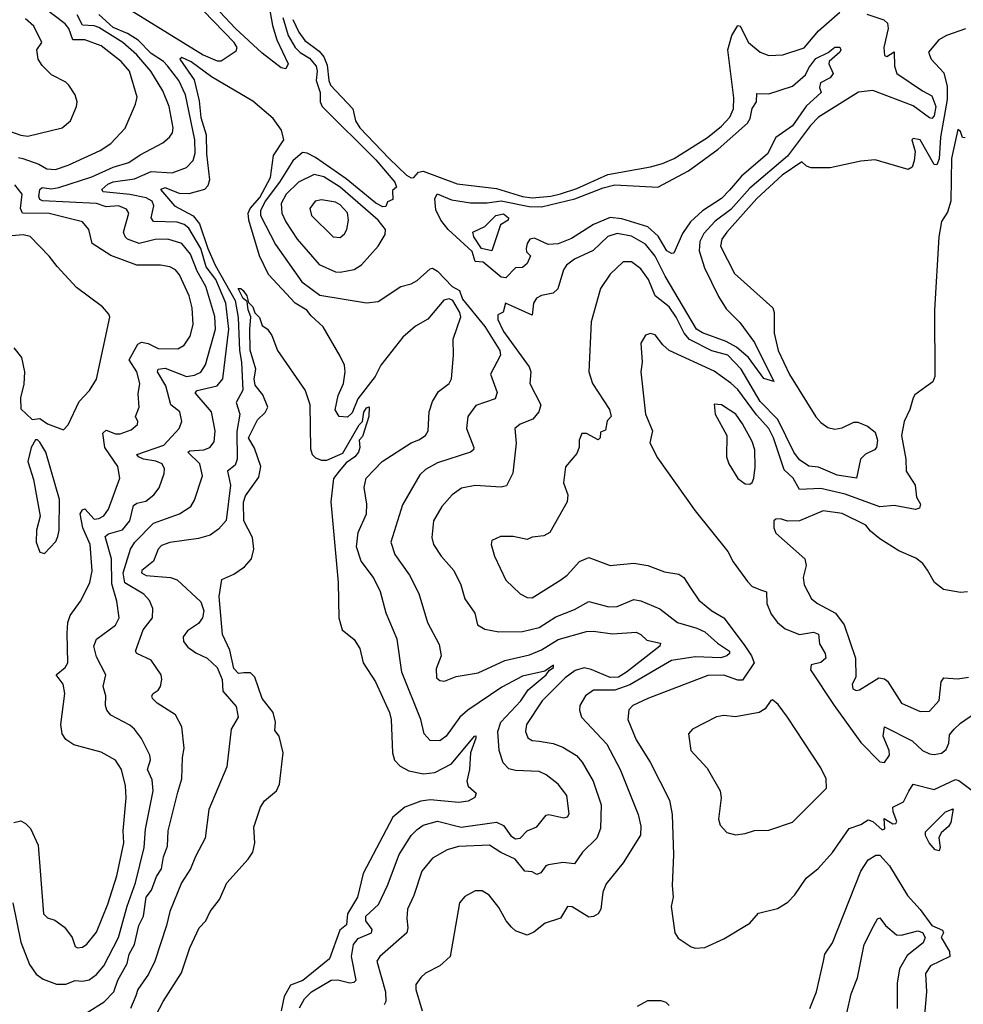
# Model space of a CAD drawing. Extents: x 1552033 to 1694788, y 811965 to 917215.
# Tile 305 of 632: x 1610320 to 1614307, y 899522 to 903682. Entities that reach past the tile are written whole.
import ezdxf

# ---------------------------------------------------------------- set-up
doc = ezdxf.new("R2010")
doc.units = 0

msp = doc.modelspace()

# ---------------------------------------------------------------- linework, layer by layer
at = {"layer": '0CON20XD'}
for points in [[(1610625, 903824.3), (1611095, 903534), (1611155, 903507.5), (1611171.7, 903508.3), (1611235, 903550), (1611238.6, 903565), (1611226.8, 903585), (1611053.7, 903765)], [(1611359.2, 903825), (1611387.7, 903657.7), (1611407.4, 903597.4), (1611455, 903496), (1611445, 903473.9)], [(1610315, 903099.7), (1610334.1, 903095.9), (1610401.6, 903071.6), (1610435, 903051.8), (1610471.2, 903048.8), (1610525, 903066.9), (1610660.7, 903129.3), (1610705, 903158.7), (1610766.1, 903223.9), (1610810, 903325), (1610816.4, 903355), (1610783.8, 903465), (1610748.3, 903505), (1610665, 903571.5), (1610595, 903596.5), (1610545, 903596.5), (1610528.2, 903645), (1610512.6, 903665), (1610425, 903730)], [(1610245, 903222.2), (1610325, 903194.5), (1610355, 903190), (1610500, 903225), (1610534.2, 903255), (1610560.8, 903315), (1610562.5, 903335), (1610554.3, 903364.3), (1610528, 903405), (1610515, 903417.5), (1610455, 903448.6), (1610415, 903488.6), (1610397.8, 903515), (1610391.9, 903555), (1610414, 903585), (1610380, 903655), (1610344.3, 903685)], [(1610290.8, 899950.8), (1610324.6, 899785), (1610361.2, 899691.2), (1610389.9, 899649.9), (1610419, 899629), (1610475, 899607.9), (1610515, 899607.1), (1610555, 899623.2), (1610585, 899620.3), (1610613.9, 899626.1), (1610645, 899648.8), (1610675, 899684.6), (1610737, 899805), (1610773.6, 899936.4), (1610808.9, 900035), (1610846.1, 900185), (1610852.3, 900262.2), (1610883.8, 900425), (1610880.6, 900470.6), (1610860, 900515), (1610872.3, 900555), (1610870, 900575), (1610834.4, 900645), (1610805, 900684.3), (1610785, 900701.1), (1610705, 900743.3), (1610688.5, 900765), (1610682.9, 900785), (1610683.9, 900825), (1610673.2, 900865), (1610684.6, 900915), (1610645, 900990), (1610633.1, 901035), (1610645.3, 901064.7), (1610725, 901123.8), (1610741.1, 901155), (1610730, 901225), (1610708.9, 901298.9), (1610708.3, 901405), (1610680.9, 901499.1), (1610695, 901510.2), (1610755, 901526.8), (1610785.7, 901565), (1610800.5, 901629.5), (1610815, 901639.3), (1610852.6, 901647.4), (1610886.4, 901675), (1610908.8, 901705), (1610930.9, 901765), (1610932.5, 901785), (1610921.9, 901805), (1610895, 901816.6), (1610843.1, 901825), (1610822.5, 901835), (1610815.7, 901845), (1610928.8, 901885), (1610993.5, 901955), (1611005.5, 901985), (1610997.5, 902025), (1610958.9, 902055), (1610937.8, 902135), (1610902.7, 902195), (1610904.6, 902205), (1610935, 902209.8), (1611025, 902174.3), (1611059.4, 902180.6), (1611085, 902193.4), (1611105.6, 902224.4), (1611148.2, 902375), (1611145, 902428.6), (1611106.4, 902555), (1611070, 902619.9), (1611042, 902692), (1611005, 902736.5), (1610945.8, 902754.3), (1610892.8, 902752.8), (1610825, 902736.2), (1610775.9, 902755), (1610765.2, 902765.2), (1610758.6, 902785), (1610781.8, 902865), (1610771.4, 902881.4), (1610737.1, 902895), (1610685, 902891), (1610645, 902906.1), (1610417.1, 902917.1), (1610405, 902922.9), (1610401.3, 902935), (1610404.8, 902965.2), (1610415, 902973.1), (1610455, 902967.5), (1610485, 902972.5), (1610625, 903017.8), (1610715, 903058.3), (1610781.3, 903078.7), (1610828.7, 903111.3), (1610925, 903161.1), (1610953.1, 903185), (1610965.9, 903204.1), (1610968, 903225), (1610952.4, 903315), (1610925, 903382.1), (1610873.8, 903465), (1610815, 903533.3), (1610756.3, 903585), (1610655, 903648.5), (1610635, 903655.5), (1610585, 903658.2), (1610562.9, 903702.9)], [(1610988.9, 900418.9), (1611004.7, 900475), (1611008, 900565), (1611015.4, 900605), (1611005.4, 900695), (1610979.1, 900745), (1610901.5, 900795), (1610881.9, 900815), (1610878.6, 900825), (1610884.2, 900835), (1610905, 900849.2), (1610915.6, 900865), (1610921.1, 900895), (1610917.5, 900915), (1610875, 900976.5), (1610815, 901004.5), (1610810, 901015), (1610842, 901105), (1610880.9, 901155), (1610882.3, 901195), (1610868.3, 901228.3), (1610844.6, 901255), (1610765, 901303), (1610757.9, 901345), (1610787.8, 901445), (1610806.8, 901475), (1610885, 901554.7), (1610995.6, 901594.4), (1611042.7, 901625), (1611058.2, 901651.8), (1611093.1, 901755), (1611081.4, 901805), (1611031.1, 901855), (1611038.8, 901861.2), (1611098.6, 901865), (1611123.8, 901875), (1611141.9, 901898.1), (1611145.9, 901945), (1611130, 902025), (1611061.1, 902105), (1611070, 902115), (1611155.1, 902134.9), (1611179.2, 902165), (1611203.9, 902375), (1611190.9, 902485), (1611148.5, 902585), (1611108.4, 902638.4), (1611085, 902715.9), (1611035, 902801.1), (1611015, 902816.3), (1610985, 902826.2), (1610885, 902829.6), (1610875.9, 902845), (1610887.2, 902895), (1610879.3, 902915), (1610855, 902929.1), (1610785, 902943.4), (1610672.9, 902955), (1610666.8, 902965), (1610692.5, 902987.5), (1610715, 902996.3), (1610805, 903010), (1610875, 903040.8), (1610965, 903035.3), (1611025, 903057.5), (1611053.2, 903086.8), (1611061.5, 903118.5), (1611059.7, 903175), (1611020.7, 903365), (1610992.3, 903425), (1610945, 903487), (1610927.7, 903505), (1610875, 903538.8), (1610821, 903595), (1610775, 903623.6), (1610715, 903649), (1610655, 903704.1)], [(1611445, 903473.9), (1611425, 903478.9), (1611345, 903540), (1611232.1, 903645), (1611165.2, 903715)], [(1611431.5, 903691.5), (1611455.1, 903615), (1611484.1, 903564.1), (1611505, 903542.8), (1611545, 903519.3), (1611573, 903485), (1611577.2, 903465), (1611572.8, 903425), (1611589.7, 903375), (1611590, 903335), (1611598.6, 903315), (1611825, 903090), (1611905.5, 902995), (1611912.5, 902975), (1611895, 902960), (1611897.1, 902922.9), (1611875, 902912.5), (1611867.3, 902892.7), (1611855, 902891.9), (1611825, 902907.5), (1611699.3, 903009.3), (1611570, 903100), (1611535, 903118.5), (1611515, 903120.3), (1611474.3, 903085), (1611418.1, 902995), (1611357.3, 902915), (1611337, 902875), (1611337.6, 902855), (1611401.6, 902731.6), (1611512.2, 902575), (1611587.9, 902517.9), (1611785, 902486.5), (1611835, 902491.4), (1611930, 902555), (1611975, 902566.5), (1612000.2, 902579.8), (1612055, 902630), (1612065, 902632.1), (1612085, 902619.5), (1612147.9, 902555), (1612178.3, 902538.3), (1612191.3, 902501.3), (1612285, 902385.2), (1612349.6, 902285), (1612352.2, 902265), (1612310, 902185), (1612337.2, 902107.2), (1612329.9, 902080.1), (1612247.9, 902052.1), (1612214.4, 902005), (1612208.5, 901955), (1612239.4, 901875), (1612238, 901865), (1612225.3, 901854.7), (1612085, 901809.4), (1612035, 901782.1), (1612010.6, 901759.4), (1611938.1, 901631.9), (1611887.8, 901475), (1611905, 901422.5), (1611966.9, 901335), (1612007.4, 901257.4), (1612043.5, 901135), (1612093, 901043), (1612101.1, 900995), (1612079.7, 900940.3), (1612081.1, 900901.1), (1612095, 900890), (1612115, 900888.1), (1612165, 900907.8), (1612256.9, 900923.1), (1612370.8, 900975), (1612475, 900998.8), (1612525, 901020.5), (1612595, 901064.1), (1612715, 901097.6), (1612745, 901099.3), (1612825, 901087), (1612925, 901094.2), (1612945, 901085.3), (1612970.6, 901060.6), (1613027.6, 901047.6), (1613024.5, 901035), (1612884.2, 900925), (1612850, 900905), (1612815, 900903), (1612735, 900937.5), (1612705, 900943.4), (1612667.1, 900932.9), (1612625, 900901.6), (1612527.3, 900805), (1612461.2, 900705), (1612457.3, 900675), (1612467.8, 900647.8), (1612485, 900636.7), (1612515, 900634.6), (1612575, 900623.6), (1612615, 900608.8), (1612672.9, 900572.9), (1612696.7, 900545), (1612742.8, 900465), (1612777.2, 900365), (1612774.6, 900265), (1612758.8, 900225), (1612697.9, 900165), (1612665, 900115.7), (1612615, 900120.9), (1612555, 900111.9), (1612543.1, 900106.9), (1612522.3, 900077.7), (1612505, 900071.5), (1612485, 900081.5), (1612455, 900085.6), (1612413.5, 900135), (1612353.4, 900163.4), (1612305, 900194.7), (1612175, 900189.2), (1612127.1, 900175), (1612065, 900140), (1612018.8, 900085), (1611985, 899982), (1611958.5, 899925), (1611955.5, 899885), (1611960.8, 899845), (1611956.2, 899825), (1611842.2, 899725), (1611828.8, 899705), (1611865.8, 899575), (1611867.1, 899535), (1611860.2, 899519.8)], [(1611475, 903682.9), (1611499.3, 903629.3), (1611524.6, 903594.6), (1611585, 903549.2), (1611605.1, 903525.1), (1611619.3, 903489.3), (1611625.9, 903425), (1611633.4, 903405), (1611727.4, 903305), (1611738.9, 903255), (1611756.9, 903225), (1611882, 903095), (1611955, 903025.3), (1611975, 903013.3), (1611985.3, 903014.7), (1612005, 903037.9), (1612025, 903041.4), (1612168.4, 902988.4), (1612335, 902968.5), (1612445, 902935.1), (1612485, 902930.1), (1612565, 902936.8), (1612605, 902946.2), (1612675, 902969.5), (1612805, 903027.6), (1612985, 903060.7), (1613036.2, 903073.8), (1613085, 903095.2), (1613226, 903184), (1613285, 903231.9), (1613320.4, 903269.6), (1613336.2, 903305), (1613338.2, 903351.8), (1613312.6, 903555), (1613328.9, 903615), (1613355, 903657.9), (1613365.2, 903655.2), (1613399.1, 903585), (1613449.4, 903545), (1613485, 903531.1), (1613545, 903534.1), (1613635, 903562.8), (1613695, 903635.3), (1613785.9, 903714.1)], [(1613900, 903705), (1613971.6, 903681.6), (1613987.2, 903667.2), (1613989.8, 903645), (1613972.3, 903565), (1613975, 903530), (1613985, 903526.2), (1614015.9, 903545.9), (1614016.4, 903485), (1614026, 903455), (1614135, 903381.1), (1614175, 903360.9), (1614191.9, 903315), (1614185, 903276.4), (1614175, 903264.7), (1614165, 903266.7), (1614095, 903318.7), (1613925, 903382.5), (1613865, 903375.7), (1613695, 903269.8), (1613661.1, 903235), (1613565, 903106.1), (1613405, 902970.2), (1613325, 902880.5), (1613259.6, 902830.4), (1613211.5, 902778.5), (1613194.4, 902745), (1613191.3, 902705), (1613213.2, 902633.2), (1613272.5, 902512.5), (1613305, 902460.9), (1613363, 902403), (1613425, 902317.8), (1613506.4, 902153.6), (1613465, 902166.2), (1613399.8, 902255), (1613349.1, 902299.1), (1613305, 902322.6), (1613205, 902358.9), (1613180.3, 902375), (1613048.1, 902598.1), (1613005, 902683.1), (1612964.3, 902734.3), (1612905, 902768.1), (1612845, 902779.3), (1612805, 902766.7), (1612742.8, 902707.2), (1612665, 902670.4), (1612631.4, 902645), (1612618.5, 902625), (1612594.7, 902545.3), (1612575, 902526.7), (1612525, 902517.3), (1612504.2, 902505), (1612491.9, 902485), (1612485.7, 902434.3), (1612372.5, 902485), (1612363.3, 902446.7), (1612340, 902435), (1612340, 902415), (1612365, 902364.6), (1612472.5, 902215), (1612479.5, 902195), (1612475.5, 902145), (1612522.7, 902055), (1612513.6, 902025), (1612488.9, 901995), (1612435, 901973.3), (1612412.9, 901955), (1612417.4, 901892.6), (1612403.4, 901766.6), (1612376.9, 901713.1), (1612355, 901706.9), (1612244.6, 901714.6), (1612187.2, 901702.8), (1612147.1, 901675), (1612104.2, 901625.8), (1612068.8, 901565), (1612061.8, 901495), (1612068.5, 901465), (1612100.6, 901415), (1612155.2, 901355.2), (1612184.7, 901294.7), (1612201.8, 901235), (1612243.5, 901175), (1612255, 901126.2), (1612285, 901107.1), (1612345, 901096.4), (1612445, 901097.6), (1612515, 901114.7), (1612585, 901160), (1612665, 901190.9), (1612725, 901224.6), (1612808.9, 901201.1), (1612845, 901203.1), (1612915, 901232.3), (1612945, 901227.5), (1613025, 901193.8), (1613099.4, 901135), (1613181.3, 901111.3), (1613215, 901095.3), (1613268.5, 901048.5), (1613320, 901015), (1613319.4, 901005), (1613308.6, 900995), (1613283.3, 900986.7), (1613175, 900991), (1613074.3, 900975), (1612897.8, 900872.2), (1612835, 900849.4), (1612745, 900849.1), (1612710.9, 900825), (1612686.7, 900785), (1612685.6, 900765), (1612694.5, 900735), (1612801.3, 900621.3), (1612857.6, 900515), (1612876.6, 900465), (1612933.8, 900325), (1612945.4, 900275), (1612943.2, 900236.8), (1612869.5, 900120.5), (1612798.1, 900031.9), (1612784.1, 899995.9), (1612775.4, 899924.6), (1612764.3, 899905), (1612745, 899893.5), (1612725, 899890.5), (1612655, 899933.8), (1612635, 899936.2), (1612605, 899885.8), (1612540, 899865), (1612493, 899827), (1612464.5, 899814.5), (1612415, 899832.5), (1612398.3, 899848.3), (1612375.7, 899875), (1612345, 899932), (1612303.8, 899983.8), (1612275, 900002.5), (1612245, 900002.5), (1612201.7, 899978.3), (1612179.1, 899950.9), (1612138.6, 899725), (1612095, 899684.4), (1612035, 899654), (1612015, 899636.2), (1611993.5, 899606.5), (1611993.6, 899585), (1612021.5, 899495)], [(1614316.2, 903643.8), (1614236, 903615), (1614203.4, 903596.6), (1614160.9, 903545), (1614171.1, 903515), (1614225, 903457.5), (1614239.8, 903399.8), (1614239.7, 903345), (1614211, 903185), (1614205.3, 903094.7), (1614195, 903068.6), (1614185, 903070), (1614125, 903173.8), (1614095, 903180), (1614090, 903175), (1614104, 903125), (1614100, 903085), (1614090.8, 903059.2), (1614075, 903048.8), (1613935, 903090), (1613875, 903083.8), (1613745, 903055.8), (1613665, 903056), (1613645, 903063.3), (1613625, 903082), (1613542.4, 903025), (1613435, 902927.1), (1613307.7, 902785), (1613286.4, 902755), (1613281.3, 902725), (1613340.1, 902610.1), (1613502.9, 902465), (1613508.8, 902445), (1613508, 902358), (1613525.7, 902285), (1613572.9, 902182.9), (1613685, 902003.6), (1613705, 901980.4), (1613735, 901959.7), (1613765, 901951.6), (1613795, 901957.1), (1613845, 901981.8), (1613862, 901982), (1613902, 901965), (1613935, 901940), (1613944.2, 901905), (1613940, 901875), (1613932.9, 901865), (1613893.5, 901846.5), (1613873.6, 901825), (1613856.2, 901745), (1613775, 901758.1), (1613695, 901791.1), (1613655, 901795.7), (1613615, 901822.8), (1613591, 901855), (1613523.6, 901993.6), (1613449, 902069), (1613368.1, 902205), (1613312.9, 902265), (1613245, 902283.2), (1613151.1, 902331.1), (1613127.7, 902357.7), (1613094.8, 902425), (1613065, 902469.4), (1613004.7, 902515), (1612977.9, 902585), (1612945, 902629.5), (1612905, 902658.8), (1612870.7, 902659.3), (1612815, 902607.1), (1612774.3, 902545.7), (1612734.5, 902405), (1612725.5, 902195), (1612740.3, 902145), (1612811.8, 902035), (1612818.8, 902005), (1612802.3, 901987.7), (1612795, 901947.5), (1612775, 901940), (1612773.3, 901915), (1612765, 901906.7), (1612715, 901933.5), (1612695, 901934), (1612683.8, 901906.2), (1612684.4, 901875.6), (1612675, 901848.8), (1612626.8, 901793.2), (1612618, 901725), (1612636, 901675), (1612634, 901645), (1612560, 901515), (1612535, 901501.4), (1612485, 901496), (1612465, 901486.7), (1612405, 901498.1), (1612351.2, 901498.8), (1612315, 901482.5), (1612312.5, 901465), (1612325.9, 901415.9), (1612375, 901314.3), (1612435, 901256.4), (1612465, 901241.2), (1612485, 901239.6), (1612606.9, 901315), (1612634, 901336), (1612685, 901393.1), (1612725, 901410.6), (1612815, 901376.7), (1612915, 901386.2), (1612975, 901376.9), (1613045, 901349.5), (1613105, 901339.1), (1613126.9, 901325), (1613155, 901281.9)], [(1612375, 902591.4), (1612355, 902594.1), (1612278.1, 902658.1), (1612245, 902660.3), (1612232.6, 902702.6), (1612130.2, 902795), (1612099.5, 902835), (1612078.3, 902878.2), (1612074.2, 902925), (1612083.8, 902946.2), (1612145, 902921.6), (1612225, 902908.9), (1612295, 902907.9), (1612355, 902917.3), (1612472.8, 902892.8), (1612525, 902891.1), (1612665.5, 902924.5), (1612785, 902971.4), (1612835, 902984.6), (1613016.2, 902973.8), (1613146.1, 903043.9), (1613271.2, 903135), (1613395.3, 903245), (1613406.7, 903265), (1613415, 903306.7), (1613434, 903335), (1613435, 903370), (1613485, 903369.2), (1613585, 903400.9), (1613640.9, 903449.1), (1613655, 903478.8), (1613685, 903518.6), (1613736.6, 903543.4), (1613764.4, 903565.6), (1613786.1, 903566.1), (1613790, 903555), (1613785.8, 903545), (1613741.2, 903505), (1613739.2, 903495), (1613757.5, 903455), (1613745, 903436.2), (1613704.3, 903415), (1613700, 903395), (1613706.7, 903375), (1613643.2, 903316.8), (1613585, 903232.9), (1613515, 903184.4), (1613479.4, 903115), (1613369.6, 903020.4), (1613318.8, 902961.2), (1613285, 902925.9), (1613205, 902873.8), (1613155, 902827.6), (1613121.1, 902778.9), (1613083.9, 902696.1), (1613075, 902693.8), (1613055, 902705.8), (1613017.7, 902767.7), (1612975, 902806.2), (1612865, 902841.2), (1612815, 902845.7), (1612745, 902817), (1612652.5, 902757.6), (1612595.6, 902734.4), (1612552.6, 902732.6), (1612495, 902759.3), (1612475.8, 902755), (1612463.9, 902736.1), (1612460.8, 902715), (1612461.5, 902701.5), (1612478.9, 902685), (1612465, 902652.5), (1612445, 902635.8), (1612415, 902633.1), (1612375, 902591.4)], [(1611502, 899508), (1611524.1, 899545.9), (1611552.5, 899575), (1611636, 899625), (1611665, 899626), (1611715, 899612.6), (1611733.6, 899616.4), (1611741.5, 899625), (1611722.8, 899725), (1611731.1, 899775), (1611750.1, 899799.9), (1611806.7, 899825), (1611809, 899839), (1611782.4, 899875), (1611783.4, 899895), (1611835.7, 899944.3), (1611874.7, 900025), (1611923.5, 900155), (1611974, 900235), (1611999, 900261), (1612025, 900279.3), (1612085, 900295.7), (1612185, 900271.5), (1612335, 900291.8), (1612365, 900277.8), (1612395, 900233.6), (1612415, 900221.1), (1612435, 900224.3), (1612465, 900256), (1612505, 900272.5), (1612545, 900321.4), (1612555.6, 900324.4), (1612620, 900310), (1612635.2, 900314.8), (1612642.6, 900327.4), (1612632.8, 900405), (1612595, 900452.1), (1612545, 900492.5), (1612515.3, 900505.3), (1612415, 900509.7), (1612386.7, 900516.7), (1612362.5, 900542.5), (1612346.5, 900595), (1612341.2, 900675), (1612353.7, 900715), (1612437.7, 900805), (1612469.4, 900850.6), (1612545.4, 900915), (1612557.3, 900932.7), (1612575.4, 900945), (1612576.2, 900955), (1612539.6, 900930.4), (1612445, 900908.1), (1612357.5, 900862.5), (1612214.4, 900765.6), (1612179.6, 900735), (1612121.8, 900655), (1612095.8, 900635), (1612055, 900636.9), (1612028.8, 900665), (1612014.7, 900725), (1611934.7, 900925), (1611914.5, 901065), (1611869.2, 901175), (1611844.5, 901265), (1611814.6, 901325), (1611762.5, 901395), (1611743.7, 901455), (1611750, 901515), (1611786, 901595), (1611787.5, 901635), (1611776.3, 901706.3), (1611784.5, 901745), (1611852.5, 901815), (1611975, 901894.1), (1612006.6, 901906.6), (1612034.5, 901925), (1612046.4, 901945), (1612051, 902025), (1612065, 902068.8), (1612089.3, 902110.7), (1612134.4, 902145), (1612145.4, 902164.6), (1612153.6, 902265), (1612151.9, 902331.9), (1612183.7, 902426.3), (1612180.4, 902445), (1612149.8, 902495), (1612135, 902502.3), (1612112.4, 902497.6), (1612045, 902416.9), (1611993.1, 902386.9), (1611939.2, 902340.7), (1611846.8, 902223.2), (1611821.9, 902175), (1611749.5, 902080.5), (1611725, 902020.7), (1611705, 902002.7), (1611670, 902005), (1611653.3, 902033.3), (1611666.3, 902095), (1611688.1, 902145), (1611695.8, 902195), (1611693.1, 902223.1), (1611675, 902260.6), (1611602.7, 902385), (1611551.1, 902431.1), (1611534.1, 902455), (1611483.5, 902485), (1611372.1, 902605), (1611333.3, 902685), (1611288.6, 902835), (1611286, 902865), (1611293.9, 902885), (1611335, 902930.5), (1611379.7, 903015), (1611392.4, 903107.6), (1611436.5, 903175), (1611426.4, 903215), (1611391.1, 903265), (1611305, 903337.5), (1611130.2, 903440.2), (1611045, 903504.5), (1611005, 903522), (1610996.2, 903515), (1611057.3, 903427.3), (1611079.1, 903339.1), (1611085, 903269.4), (1611108.3, 903195), (1611108.9, 903115), (1611122.5, 903005), (1611115, 902980.6), (1611100.6, 902965), (1611035, 902946.9), (1610995, 902947.8), (1610935, 902971.1), (1610915.6, 902965), (1610974.9, 902894.9), (1611052.7, 902852.7), (1611079.6, 902819.6), (1611114.6, 902715), (1611145.8, 902645), (1611230.5, 902495), (1611244, 902424), (1611249.3, 902285), (1611258, 902235), (1611262.9, 902117.1), (1611234.8, 902065), (1611250.8, 902015), (1611237.7, 901942.3), (1611238.8, 901825), (1611230.5, 901799.5), (1611198.9, 901775), (1611210.5, 901715), (1611193.3, 901566.7), (1611160.8, 901529.2), (1611125.4, 901504.6), (1611075, 901490.6), (1610955, 901473.1), (1610919.7, 901460.3), (1610904.7, 901445), (1610885.3, 901395), (1610836.9, 901355), (1610835.3, 901345), (1610854.2, 901334.2), (1610956.7, 901325), (1610985, 901315.4), (1611085, 901223.3), (1611098.1, 901185), (1611093.1, 901155), (1611075, 901130.9), (1611029.7, 901100.3), (1611010.9, 901075), (1611011.8, 901055), (1611030.8, 901030.7), (1611065, 901006.7), (1611112.2, 900985), (1611155, 900945.6), (1611176.1, 900895), (1611179.2, 900845), (1611235, 900780), (1611242.9, 900735), (1611214.4, 900685), (1611195.5, 900525), (1611119.6, 900345), (1611104.4, 900225), (1611062.6, 900147.4), (1611041.8, 900095), (1611003.8, 900035), (1610954.7, 899915), (1610941, 899855), (1610890.5, 899705), (1610865, 899649.4), (1610818.8, 899585), (1610811.5, 899558.5), (1610788.8, 899505)], [(1614315, 903182.5), (1614303.8, 903183.8), (1614295, 903210), (1614285, 903217.5), (1614257.1, 903095), (1614254.5, 902915), (1614241.3, 902868.7), (1614215, 902828.8), (1614203.8, 902765), (1614185.5, 902455), (1614187.8, 902175), (1614178.5, 902151.5), (1614149.7, 902130.3), (1614103, 902097), (1614095.5, 902085), (1614081.2, 902035), (1614057.8, 901985), (1614046.4, 901925), (1614064.2, 901825.8), (1614066.5, 901775), (1614103.9, 901715), (1614109.2, 901665), (1614126.5, 901635), (1614122.2, 901617.8), (1614105, 901612.5), (1614015, 901629.1), (1613955, 901624.2), (1613808.1, 901678.1), (1613705, 901701), (1613615, 901696.9), (1613588, 901745), (1613550.5, 901780.5), (1613506.1, 901915), (1613486.2, 901955), (1613433.4, 902013.4), (1613355, 902120), (1613325, 902146.2), (1613255, 902197), (1613064.6, 902284.6), (1613038, 902308), (1613005, 902351.2), (1612985, 902356), (1612965, 902348.8), (1612944.4, 902315), (1612950.6, 902235), (1612944.4, 902195), (1612964.4, 902015), (1612994.3, 901945), (1612982.2, 901895), (1613015, 901831.3), (1613175, 901607.8), (1613312.6, 901435), (1613335, 901391.6), (1613395, 901308.6), (1613415, 901286.8), (1613455, 901272.5), (1613475.7, 901265), (1613477.4, 901215), (1613495, 901170), (1613522.1, 901135), (1613555, 901108.4), (1613615, 901084.3), (1613675, 901094.7), (1613695, 901085.8), (1613699.6, 901045), (1613723.2, 901005), (1613726.8, 900985), (1613705, 900965.9), (1613663.9, 900956.1), (1613662, 900935), (1613761.1, 900785), (1613875, 900628.9), (1613955, 900546.2), (1613975, 900544.3), (1613995.4, 900575), (1613993.9, 900595), (1613968.8, 900655), (1613975, 900694.3), (1614091.8, 900635), (1614135, 900594.6), (1614165, 900580.4), (1614185, 900578.2), (1614215, 900584), (1614235, 900598.5), (1614245.8, 900625), (1614248.9, 900661.1), (1614269.5, 900685)], [(1611675, 902614.7), (1611733.2, 902626.8), (1611765, 902646.5), (1611835.6, 902725), (1611864.4, 902775), (1611865.4, 902795), (1611835.2, 902835), (1611675, 902973.8), (1611605, 903018.2), (1611565, 903027.4), (1611497.7, 902995), (1611445.8, 902945), (1611425.2, 902905), (1611428.3, 902865), (1611445, 902827.5), (1611492.6, 902755), (1611585, 902648.2), (1611655, 902616.8), (1611675, 902614.7)], [(1610295, 900290), (1610325, 900298), (1610345, 900286.7), (1610365.8, 900265), (1610398.2, 900195), (1610420.2, 899905), (1610438, 899888), (1610468.4, 899878.4), (1610508.9, 899848.9), (1610541.7, 899805), (1610555, 899766.9), (1610565, 899761.1), (1610585, 899763.8), (1610603.6, 899776.4), (1610645, 899827.8), (1610692.9, 899945), (1610731.3, 900065), (1610760, 900205), (1610757.9, 900255), (1610769.7, 900395), (1610767.1, 900445), (1610750.9, 900515), (1610725, 900554.5), (1610665, 900587.7), (1610548.3, 900618.3), (1610515, 900640.8), (1610499.4, 900665), (1610494.5, 900705), (1610511.1, 900835), (1610503.5, 900875), (1610474.4, 900915), (1610512.9, 900945), (1610522.9, 900965), (1610520.2, 901089.8), (1610523.5, 901135), (1610533.5, 901165), (1610576.7, 901225), (1610600.2, 901269.8), (1610617.1, 901305), (1610626.6, 901353.4), (1610617.6, 901465), (1610586.9, 901535), (1610576.2, 901595), (1610585, 901611.3), (1610595, 901616.2), (1610635, 901572.5), (1610655, 901574.3), (1610675, 901586.2), (1610695, 901614.3), (1610743.6, 901745), (1610734.6, 901795), (1610680.4, 901875), (1610670.9, 901935), (1610685, 901947.8), (1610725, 901933.1), (1610745, 901932.4), (1610790.7, 901949.3), (1610817.6, 901972.4), (1610820, 901985), (1610808.9, 902005), (1610824.5, 902045), (1610821.1, 902101.1), (1610828, 902145), (1610814.7, 902195), (1610782.5, 902245), (1610818.7, 902311.3), (1610835, 902319.2), (1610863.7, 902313.7), (1610905, 902293.1), (1610988, 902292), (1611015, 902306.9), (1611040, 902345), (1611052.7, 902395), (1611049.4, 902465), (1611036.6, 902515), (1610995, 902604.2), (1610978.1, 902625), (1610955, 902637.9), (1610915, 902644.6), (1610815, 902644.7), (1610705, 902685.3), (1610626.3, 902736.3), (1610612.3, 902795), (1610585, 902828), (1610445, 902862.7), (1610332.2, 902865), (1610323.7, 902885), (1610330.4, 902945), (1610299.1, 902985)], [(1611675, 902761.8), (1611693.1, 902776.9), (1611702.7, 902795), (1611709.3, 902835), (1611705, 902865.6), (1611675, 902899.6), (1611655, 902910.9), (1611595, 902921.5), (1611569.2, 902915), (1611545.5, 902885), (1611553.8, 902855), (1611644.3, 902765), (1611675, 902761.8)], [(1612315, 902705.8), (1612272.2, 902715), (1612238.5, 902765), (1612235.6, 902784.4), (1612285, 902808.9), (1612332, 902855), (1612365, 902861.2), (1612385.8, 902845), (1612384.4, 902835.6), (1612352.5, 902815), (1612315, 902705.8)], [(1610295, 902295.7), (1610327.1, 902255), (1610340.5, 902195), (1610337.8, 902142.2), (1610322.9, 902085), (1610325, 902037.5), (1610373, 901993), (1610405, 901997.5), (1610437.5, 901975), (1610505, 901950), (1610525, 901970), (1610571.1, 902068.9), (1610615.8, 902115), (1610645, 902163.3), (1610701.2, 902425), (1610697.5, 902437.5), (1610669.5, 902469.5), (1610560.5, 902550.5), (1610479.1, 902639.1), (1610445, 902683.1), (1610365, 902765.5), (1610335, 902773.5), (1610285, 902768.5)], [(1611292, 902375), (1611297.3, 902427.3), (1611285, 902456.2), (1611281.7, 902491.7), (1611265, 902504.6), (1611244, 902546), (1611255, 902546.9), (1611265, 902537.5), (1611280, 902515), (1611287.1, 902487.1), (1611305, 902468.8), (1611313.3, 902443.3), (1611333.6, 902423.6), (1611345, 902390), (1611366.7, 902375), (1611385, 902347.5), (1611410, 902285), (1611525.9, 902115.9), (1611546.4, 902056.4), (1611548.8, 901868.8), (1611555.6, 901845), (1611570.4, 901830.4), (1611595, 901821.8), (1611618.3, 901821.7), (1611685, 901851.2), (1611755, 901970.5), (1611769.2, 901985), (1611775, 902024.3), (1611785, 902042), (1611796.8, 902046.8), (1611795.7, 902005), (1611768.8, 901921.2), (1611754.3, 901905), (1611757.5, 901875), (1611751.2, 901855), (1611735.8, 901835), (1611699.6, 901810.4), (1611670, 901775), (1611645.6, 901744.4), (1611635.5, 901645), (1611666.2, 901305), (1611669.2, 901155), (1611682.3, 901105), (1611733.4, 901063.4), (1611757.5, 901025), (1611771.2, 900965), (1611823.9, 900885), (1611882.8, 900755), (1611890, 900725), (1611895.3, 900585), (1611903.7, 900553.7), (1611928.3, 900528.3), (1611965, 900509.3), (1612025.8, 900495.8), (1612075, 900501.4), (1612145, 900538.6), (1612241.4, 900655), (1612247, 900657), (1612247.4, 900647.4), (1612224.5, 900585), (1612221.1, 900515), (1612210, 900465), (1612215, 900444), (1612248.9, 900415), (1612243.3, 900396.7), (1612215, 900381.1), (1612175.4, 900374.6), (1612055, 900385.8), (1612015, 900380), (1611948.2, 900355), (1611896.9, 900313.1), (1611771.1, 900075), (1611747.4, 899975), (1611704.9, 899905), (1611701.2, 899858.8), (1611673.4, 899835), (1611629.6, 899715), (1611516.8, 899623.2), (1611465, 899603.2), (1611438.2, 899555), (1611425.5, 899495.5)], [(1610879.3, 899445), (1610926.2, 899535), (1611003.8, 899655), (1611038.8, 899761.2), (1611077.9, 899845), (1611106.2, 899875), (1611124.6, 899915), (1611163.8, 899965), (1611195.5, 900035), (1611285.5, 900135), (1611305.4, 900165), (1611313.8, 900205), (1611309.7, 900270.3), (1611338.1, 900355), (1611355, 900382), (1611405.6, 900424.4), (1611417.9, 900452.1), (1611432.9, 900585), (1611416.7, 900655), (1611398.9, 900678.9), (1611401.1, 900715), (1611390.8, 900755), (1611344.3, 900814.3), (1611313.4, 900905), (1611295, 900922.4), (1611266.7, 900923.3), (1611245, 900920.5), (1611225, 900940.9), (1611208.8, 901018.8), (1611176.8, 901085), (1611162.4, 901245), (1611173.6, 901316.4), (1611225, 901340), (1611269.4, 901370.6), (1611299.4, 901405), (1611309.1, 901445), (1611303.9, 901493.9), (1611267.2, 901565), (1611266.2, 901643.8), (1611275, 901670), (1611330, 901750), (1611339.5, 901795), (1611312.3, 901872.3), (1611286.8, 901915), (1611325, 901991.5), (1611357.4, 902022.6), (1611368, 902045), (1611347.2, 902097.2), (1611315, 902137.5), (1611311.2, 902165), (1611318.1, 902205), (1611293.9, 902286.1), (1611292, 902375)], [(1613405, 901720), (1613415, 901726.7), (1613422.9, 901745), (1613428.3, 901791.7), (1613426, 901865), (1613415, 901900), (1613374.5, 901975), (1613345.6, 902015), (1613285, 902055.6), (1613255, 902057.5), (1613259.2, 902015), (1613308.6, 901925), (1613307.1, 901835), (1613317.1, 901805), (1613355, 901743.8), (1613385, 901721.2), (1613405, 901720)], [(1610425, 901427.5), (1610472.4, 901477.6), (1610481.1, 901498.9), (1610487.3, 901525), (1610487.8, 901655), (1610430.8, 901855), (1610405, 901897.5), (1610395, 901907.5), (1610387, 901907), (1610368, 901875), (1610354.5, 901815), (1610379.1, 901739.1), (1610407.1, 901585), (1610391.2, 901525), (1610390, 901475), (1610405, 901432.5), (1610425, 901427.5)], [(1614325.6, 901264.4), (1614295, 901261.9), (1614223.3, 901275), (1614186, 901305), (1614156.5, 901356.5), (1614135.8, 901385), (1614107, 901407), (1614035, 901438.1), (1613955, 901489.1), (1613915, 901521.1), (1613895, 901546), (1613795, 901596.2), (1613715, 901607.3), (1613615, 901564.4), (1613565, 901563.8), (1613535, 901573.8), (1613515, 901572.5), (1613507.5, 901565), (1613506.2, 901535), (1613515, 901513.3), (1613637.7, 901405), (1613643.4, 901376.6), (1613631.1, 901325), (1613634.4, 901295), (1613665.6, 901235.6), (1613690.8, 901215), (1613767.3, 901175), (1613804.2, 901125), (1613851.8, 900985), (1613853.3, 900905), (1613838, 900875), (1613841.2, 900855), (1613855, 900848), (1613868.8, 900851.2), (1613951.1, 900901.1), (1613975, 900898), (1613987.4, 900887.4), (1614045.6, 900795), (1614125, 900758.8), (1614165, 900761.1), (1614205, 900806.2), (1614213.8, 900885), (1614225, 900902.3), (1614285, 900898), (1614328.8, 900905)], [(1613155, 901281.9), (1613189.9, 901229.9), (1613244.9, 901184.9), (1613295, 901154.8), (1613381.7, 901041.7), (1613412.4, 900995), (1613423.9, 900965), (1613375, 900891.2), (1613355, 900892.2), (1613295, 900913.2), (1613228, 900912), (1612975, 900813.9), (1612911.4, 900785), (1612894.2, 900765.8), (1612889.6, 900725), (1612925, 900639.2), (1612984.6, 900545), (1613065.5, 900385), (1613076.8, 900325), (1613083.5, 900153.5), (1613077.8, 900025), (1613081.9, 899975), (1613072.9, 899935), (1613088.8, 899825), (1613102.3, 899802.3), (1613157.5, 899765), (1613175, 899760), (1613215, 899762.5), (1613295, 899798.6), (1613405.4, 899864.6), (1613442.6, 899907.4), (1613522.1, 899927.9), (1613565.5, 899954.5), (1613595.7, 899985), (1613642.9, 900055), (1613693.8, 900096.2), (1613755, 900164.3), (1613825, 900265.6), (1613875, 900281.5), (1613905, 900301.4), (1613924.5, 900294.5), (1613965, 900260), (1613976.4, 900263.6), (1613973, 900307), (1614010, 900285), (1614023, 900287), (1614026, 900295), (1614010.8, 900335), (1614010, 900355), (1614055, 900377.9), (1614077.4, 900422.6), (1614095, 900452.5), (1614185, 900430.6), (1614275, 900471.5), (1614288.2, 900468.2), (1614345, 900426.2)], [(1613345, 900238), (1613385, 900244), (1613425, 900256.2), (1613485, 900258), (1613585, 900291.4), (1613730, 900435), (1613727.8, 900475), (1613705, 900522.1), (1613565, 900735.6), (1613525, 900789.3), (1613501.5, 900808.5), (1613493.8, 900806.2), (1613469.5, 900770.5), (1613445, 900755.4), (1613345, 900737.1), (1613295, 900742), (1613265, 900737.5), (1613163.3, 900685), (1613146.7, 900665), (1613156, 900595), (1613225, 900520), (1613280, 900425), (1613284.3, 900395), (1613272.5, 900305), (1613279.7, 900279.7), (1613308, 900248), (1613345, 900238)], [(1614269.5, 900685), (1614295, 900710), (1614355, 900750.4)], [(1610605, 899488.2), (1610676.9, 899533.1), (1610717.3, 899575), (1610735.4, 899624.6), (1610774, 899695), (1610782.2, 899735), (1610804.8, 899775), (1610824, 899855), (1610842.6, 899895), (1610854.3, 899975), (1610876.5, 900005), (1610898, 900062), (1610919.8, 900095), (1610928.2, 900145), (1610945, 900190), (1610947.2, 900255), (1610988.9, 900418.9)], [(1614205, 900171.3), (1614188.2, 900175), (1614162.6, 900205), (1614148.2, 900235), (1614148.2, 900251.8), (1614231.8, 900335), (1614265, 900348.8), (1614255, 900291.2), (1614245, 900273.9), (1614213.4, 900246.6), (1614203.7, 900226.3), (1614209.4, 900185), (1614205, 900171.3)], [(1613659.4, 899505), (1613687.8, 899575), (1613717.3, 899705), (1613722.2, 899735), (1613755, 899782), (1613873.8, 900085), (1613905, 900132.5), (1613937.6, 900152.4), (1613955, 900151.9), (1613995, 900108.1), (1614071.7, 899981.7), (1614125, 899923), (1614175, 899855.5), (1614219.6, 899835), (1614224.2, 899825), (1614214.1, 899805), (1614248.7, 899745), (1614251.1, 899725), (1614168.9, 899685), (1614147.3, 899652.7), (1614152.1, 899575), (1614140, 899445)], [(1613815.1, 899484.9), (1613833.2, 899566.8), (1613859.7, 899635), (1613889.1, 899775), (1613927.4, 899852.6), (1613945, 899883.8), (1613955, 899887.5), (1613978.6, 899855), (1614025, 899816.4), (1614045, 899814.5), (1614115, 899832.3), (1614135, 899825.9), (1614146.9, 899805), (1614138.5, 899781.5), (1614070.8, 899729.2), (1614038.1, 899671.9), (1614027.7, 899612.3), (1614028.3, 899505)], [(1612930.8, 899515), (1612975, 899538.9), (1613028.7, 899538.7), (1613050.9, 899530.9), (1613065, 899518)]]:
    msp.add_lwpolyline(points, dxfattribs=at)

doc.saveas('drawing.dxf')
